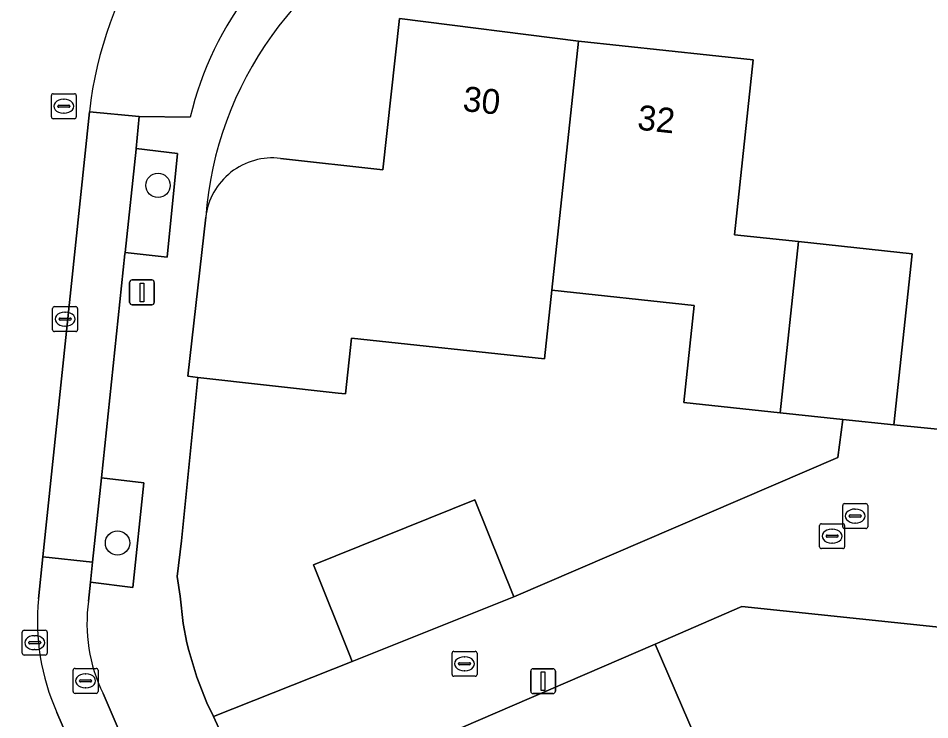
# Model space of a CAD drawing. Extents: x 162026 to 163502, y 387295 to 388169.
# Drawn here: x 162160.1 to 162196.7, y 387608.26 to 387636.4 of the extents above; entities that cross this region are included whole.
import ezdxf

# ---------------------------------------------------------------- set-up
doc = ezdxf.new("R2010")
doc.units = 0
for name, color, linetype in [('IMGEO_Boom', 7, 'Continuous'), ('IMGEO_Erf', 7, 'Continuous'), ('IMGEO_Groenvoorziening', 7, 'Continuous'), ('IMGEO_Kolk', 7, 'Continuous'), ('IMGEO_Lichtmast', 7, 'Continuous'), ('IMGEO_Muur', 7, 'Continuous'), ('IMGEO_Pand', 7, 'Continuous'), ('IMGEO_Pand_nummerreeks', 7, 'Continuous'), ('IMGEO_Parkeervlak_open', 7, 'Continuous'), ('IMGEO_Rijbaan_lokaal_open', 7, 'Continuous'), ('IMGEO_Rioolput', 7, 'Continuous'), ('IMGEO_Voetpad_open', 7, 'Continuous')]:
    doc.layers.add(name, color=color, linetype=linetype)

msp = doc.modelspace()

# ---------------------------------------------------------------- linework, layer by layer
at = {"layer": 'IMGEO_Boom'}
for centre in [(162165.714, 387629.695), (162164.088, 387615.347)]:
    msp.add_circle(centre, 0.489, dxfattribs=at)
at = {"layer": 'IMGEO_Erf'}
for points in [[(162170.633, 387630.78), (162174.739, 387630.319), (162175.41, 387636.395), (162182.592, 387635.485), (162189.61, 387634.735), (162188.861, 387627.717), (162191.424, 387627.443), (162195.989, 387626.955), (162195.255, 387620.087), (162214.989, 387618.142), (162216.469, 387631.445), (162212.187, 387631.922), (162208.185, 387632.367), (162208.641, 387636.467)], [(162207.439, 387607.538), (162207.795, 387610.848), (162189.153, 387612.794), (162185.674, 387611.291), (162189.987, 387601.306)]]:
    msp.add_lwpolyline(points, dxfattribs=at)
msp.add_lwpolyline([(162166.477, 387613.998), (162166.603, 387613.218), (162166.727, 387612.116), (162166.875, 387611.347), (162166.949, 387611.031), (162167.267, 387609.969), (162167.679, 387608.941), (162167.945, 387608.39), (162173.515, 387610.598), (162173.392, 387610.905), (162171.961, 387614.478), (162178.438, 387617.073), (162179.993, 387613.193), (162193.005, 387618.78), (162193.206, 387620.306), (162190.692, 387620.574), (162186.83, 387620.987), (162187.245, 387624.879), (162181.524, 387625.49), (162181.23, 387622.737), (162173.475, 387623.566), (162173.236, 387621.328), (162172.945, 387621.358), (162167.307, 387621.991), (162166.652, 387615.431)], close=True, dxfattribs=at)
for centre, radius, start, end in [((162181.916, 387627.348), 14.327, 112.9145, 175.7309), ((162170.31, 387628.1), 2.699, 83.1207, 173.3048)]:
    msp.add_arc(centre, radius, start, end, dxfattribs=at)
at = {"layer": 'IMGEO_Groenvoorziening'}
msp.add_lwpolyline([(162162.959, 387632.647), (162164.958, 387632.463), (162167.01, 387632.432)], dxfattribs=at)
for points in [[(162164.837, 387631.171), (162164.834, 387631.143), (162164.393, 387627.006), (162166.079, 387626.809), (162166.498, 387630.971)], [(162163.447, 387617.963), (162163.084, 387614.58), (162162.998, 387613.777), (162164.705, 387613.564), (162165.139, 387617.764)]]:
    msp.add_lwpolyline(points, close=True, dxfattribs=at)
for centre, radius, start, end in [((162177.827, 387631.046), 14.954, 117.9242, 173.855), ((162179.822, 387629.425), 13.16, 116.7377, 166.793)]:
    msp.add_arc(centre, radius, start, end, dxfattribs=at)
at = {"layer": 'IMGEO_Kolk'}
for p, q in [((162161.482, 387623.905), (162161.482, 387624.757)), ((162161.557, 387624.831), (162162.409, 387624.831)), ((162161.97, 387624.611), (162161.995, 387624.611)), ((162162.483, 387624.757), (162162.483, 387623.905)), ((162161.741, 387624.325), (162161.741, 387624.337)), ((162162.179, 387624.288), (162161.781, 387624.288)), ((162161.784, 387624.374), (162162.182, 387624.374)), ((162162.225, 387624.337), (162162.225, 387624.325)), ((162162.409, 387623.831), (162161.557, 387623.831)), ((162161.993, 387624.051), (162161.968, 387624.051)), ((162193.278, 387616.928), (162194.13, 387616.928)), ((162193.203, 387616.002), (162193.203, 387616.854)), ((162193.691, 387616.708), (162193.716, 387616.708)), ((162194.204, 387616.854), (162194.204, 387616.002)), ((162193.462, 387616.422), (162193.462, 387616.434)), ((162193.9, 387616.385), (162193.502, 387616.385)), ((162193.505, 387616.471), (162193.903, 387616.471)), ((162193.714, 387616.148), (162193.689, 387616.148)), ((162193.946, 387616.434), (162193.946, 387616.422)), ((162194.13, 387615.928), (162193.278, 387615.928)), ((162160.262, 387610.923), (162160.262, 387611.775)), ((162160.337, 387611.849), (162161.189, 387611.849)), ((162161.263, 387611.775), (162161.263, 387610.923)), ((162160.564, 387611.392), (162160.962, 387611.392)), ((162160.75, 387611.629), (162160.775, 387611.629)), ((162160.521, 387611.343), (162160.521, 387611.355)), ((162160.959, 387611.306), (162160.561, 387611.306)), ((162160.773, 387611.069), (162160.748, 387611.069)), ((162161.005, 387611.355), (162161.005, 387611.343)), ((162161.189, 387610.849), (162160.337, 387610.849)), ((162177.52, 387610.075), (162177.52, 387610.927)), ((162177.595, 387611.001), (162178.447, 387611.001)), ((162178.008, 387610.781), (162178.033, 387610.781)), ((162178.521, 387610.927), (162178.521, 387610.075)), ((162177.779, 387610.495), (162177.779, 387610.507)), ((162178.217, 387610.458), (162177.819, 387610.458)), ((162177.822, 387610.544), (162178.22, 387610.544)), ((162178.263, 387610.507), (162178.263, 387610.495)), ((162178.447, 387610.001), (162177.595, 387610.001)), ((162178.031, 387610.221), (162178.006, 387610.221))]:
    msp.add_line(p, q, dxfattribs=at)
for points in [[(162161.482, 387623.905), (162161.482, 387624.757)], [(162161.557, 387624.831), (162162.409, 387624.831)], [(162162.483, 387624.757), (162162.483, 387623.905)], [(162162.409, 387623.831), (162161.557, 387623.831)], [(162193.278, 387616.928), (162194.13, 387616.928)], [(162193.203, 387616.002), (162193.203, 387616.854)], [(162194.204, 387616.854), (162194.204, 387616.002)], [(162194.13, 387615.928), (162193.278, 387615.928)], [(162160.262, 387610.923), (162160.262, 387611.775)], [(162160.337, 387611.849), (162161.189, 387611.849)], [(162161.263, 387611.775), (162161.263, 387610.923)], [(162161.189, 387610.849), (162160.337, 387610.849)], [(162177.52, 387610.075), (162177.52, 387610.927)], [(162177.595, 387611.001), (162178.447, 387611.001)], [(162178.521, 387610.927), (162178.521, 387610.075)], [(162178.447, 387610.001), (162177.595, 387610.001)]]:
    msp.add_lwpolyline(points, dxfattribs=at)
for centre, radius, start, end in [((162161.559, 387624.755), 0.0765, 91.552, 178.448), ((162161.559, 387624.755), 0.0765, 91.552, 178.448), ((162162.407, 387624.755), 0.0765, 1.552, 88.448), ((162162.407, 387624.755), 0.0765, 1.552, 88.448), ((162161.781, 387624.334), 0.0403, 85.8775, 175.7526), ((162161.778, 387624.324), 0.0366, 178.938, 274.7102), ((162162.182, 387624.331), 0.043, 264.8664, 352.4533), ((162162.186, 387624.336), 0.0386, 1.7309, 96.639), ((162161.559, 387623.907), 0.0765, 181.552, 268.448), ((162161.559, 387623.907), 0.0765, 181.552, 268.448), ((162162.407, 387623.907), 0.0765, 271.552, 358.448), ((162162.407, 387623.907), 0.0765, 271.552, 358.448), ((162193.28, 387616.852), 0.0765, 91.552, 178.448), ((162193.28, 387616.852), 0.0765, 91.552, 178.448), ((162194.128, 387616.852), 0.0765, 1.552, 88.448), ((162194.128, 387616.852), 0.0765, 1.552, 88.448), ((162193.502, 387616.431), 0.0403, 85.8775, 175.7526), ((162193.499, 387616.421), 0.0366, 178.938, 274.7102), ((162193.903, 387616.428), 0.043, 264.8664, 352.4533), ((162193.907, 387616.433), 0.0386, 1.7309, 96.639), ((162193.28, 387616.004), 0.0765, 181.552, 268.448), ((162193.28, 387616.004), 0.0765, 181.552, 268.448), ((162194.128, 387616.004), 0.0765, 271.552, 358.448), ((162194.128, 387616.004), 0.0765, 271.552, 358.448), ((162160.339, 387611.773), 0.0765, 91.552, 178.448), ((162160.339, 387611.773), 0.0765, 91.552, 178.448), ((162161.187, 387611.773), 0.0765, 1.552, 88.448), ((162161.187, 387611.773), 0.0765, 1.552, 88.448), ((162160.561, 387611.352), 0.0403, 85.8775, 175.7526), ((162160.966, 387611.354), 0.0386, 1.7309, 96.639), ((162160.558, 387611.342), 0.0366, 178.938, 274.7102), ((162160.962, 387611.349), 0.043, 264.8664, 352.4533), ((162160.339, 387610.925), 0.0765, 181.552, 268.448), ((162160.339, 387610.925), 0.0765, 181.552, 268.448), ((162161.187, 387610.925), 0.0765, 271.552, 358.448), ((162161.187, 387610.925), 0.0765, 271.552, 358.448), ((162177.597, 387610.925), 0.0765, 91.552, 178.448), ((162177.597, 387610.925), 0.0765, 91.552, 178.448), ((162178.445, 387610.925), 0.0765, 1.552, 88.448), ((162178.445, 387610.925), 0.0765, 1.552, 88.448), ((162177.819, 387610.504), 0.0403, 85.8775, 175.7526), ((162177.816, 387610.494), 0.0366, 178.938, 274.7102), ((162178.22, 387610.501), 0.043, 264.8664, 352.4533), ((162178.224, 387610.506), 0.0386, 1.7309, 96.639), ((162177.597, 387610.077), 0.0765, 181.552, 268.448), ((162177.597, 387610.077), 0.0765, 181.552, 268.448), ((162178.445, 387610.077), 0.0765, 271.552, 358.448), ((162178.445, 387610.077), 0.0765, 271.552, 358.448)]:
    msp.add_arc(centre, radius, start, end, dxfattribs=at)
for centre, major_axis, ratio, start_param, end_param in [((162161.969, 387624.331), (-0.387, 0.002), 0.722429, 4.712389, 7.853982), ((162161.994, 387624.331), (-0.39, 0.002), 0.717154, 1.570796, 4.712389), ((162193.69, 387616.428), (-0.387, 0.002), 0.722429, 4.712389, 7.853982), ((162193.715, 387616.428), (-0.39, 0.002), 0.717154, 1.570796, 4.712389), ((162160.749, 387611.349), (-0.387, 0.002), 0.722429, 4.712389, 7.853982), ((162160.774, 387611.349), (-0.39, 0.002), 0.717154, 1.570796, 4.712389), ((162178.007, 387610.501), (-0.387, 0.002), 0.722429, 4.712389, 7.853982), ((162178.032, 387610.501), (-0.39, 0.002), 0.717154, 1.570796, 4.712389)]:
    msp.add_ellipse(centre, major_axis=major_axis, ratio=ratio, start_param=start_param, end_param=end_param, dxfattribs=at)
at = {"layer": 'IMGEO_Lichtmast'}
for p, q in [((162164.574, 387625.003), (162164.574, 387625.803)), ((162164.574, 387625.803), (162164.574, 387625.003)), ((162164.674, 387625.903), (162165.464, 387625.903)), ((162165.464, 387625.903), (162164.674, 387625.903)), ((162165.564, 387625.803), (162165.564, 387625.003)), ((162165.564, 387625.003), (162165.564, 387625.803)), ((162165.464, 387624.903), (162164.674, 387624.903)), ((162164.674, 387624.903), (162165.464, 387624.903)), ((162180.775, 387610.303), (162181.565, 387610.303)), ((162181.565, 387610.303), (162180.775, 387610.303)), ((162180.675, 387609.403), (162180.675, 387610.203)), ((162180.675, 387610.203), (162180.675, 387609.403)), ((162181.665, 387610.203), (162181.665, 387609.403)), ((162181.665, 387609.403), (162181.665, 387610.203)), ((162181.565, 387609.303), (162180.775, 387609.303)), ((162180.775, 387609.303), (162181.565, 387609.303))]:
    msp.add_line(p, q, dxfattribs=at)
for points in [[(162164.994, 387625.778), (162165.144, 387625.778), (162165.144, 387625.028), (162164.994, 387625.028), (162164.994, 387625.778)], [(162181.095, 387610.178), (162181.245, 387610.178), (162181.245, 387609.428), (162181.095, 387609.428), (162181.095, 387610.178)]]:
    msp.add_lwpolyline(points, dxfattribs=at)
for centre, start, end in [((162164.674, 387625.803), 90, 180), ((162164.674, 387625.803), 90, 180), ((162165.464, 387625.803), 0, 90), ((162165.464, 387625.803), 360, 90), ((162164.674, 387625.003), 180, 270), ((162164.674, 387625.003), 180, 270), ((162165.464, 387625.003), 270, 0), ((162165.464, 387625.003), 270, 0), ((162180.775, 387610.203), 90, 180), ((162180.775, 387610.203), 90, 180), ((162181.565, 387610.203), 0, 90), ((162181.565, 387610.203), 360, 90), ((162180.775, 387609.403), 180, 270), ((162180.775, 387609.403), 180, 270), ((162181.565, 387609.403), 270, 0), ((162181.565, 387609.403), 270, 0)]:
    msp.add_arc(centre, 0.1, start, end, dxfattribs=at)
at = {"layer": 'IMGEO_Muur'}
msp.add_lwpolyline([(162185.674, 387611.291), (162189.153, 387612.794), (162207.795, 387610.848)], dxfattribs=at)
at = {"layer": 'IMGEO_Pand'}
msp.add_lwpolyline([(162167.629, 387628.415), (162166.913, 387622.036), (162167.307, 387621.991), (162172.945, 387621.358), (162173.236, 387621.328), (162173.475, 387623.566), (162181.23, 387622.737), (162181.524, 387625.49), (162182.592, 387635.485), (162175.41, 387636.395), (162174.739, 387630.319), (162170.633, 387630.78)], dxfattribs=at)
for points in [[(162181.524, 387625.49), (162187.245, 387624.879), (162186.83, 387620.987), (162190.692, 387620.574), (162191.424, 387627.443), (162188.861, 387627.717), (162189.61, 387634.735), (162182.592, 387635.485)], [(162195.255, 387620.087), (162195.989, 387626.955), (162191.424, 387627.443), (162190.692, 387620.574), (162193.206, 387620.306)], [(162179.993, 387613.193), (162178.438, 387617.073), (162171.961, 387614.478), (162173.392, 387610.905), (162173.515, 387610.598)], [(162177.889, 387607.929), (162179.598, 387603.972), (162176.945, 387602.826), (162179.548, 387596.801), (162188.001, 387600.448), (162189.987, 387601.306), (162185.674, 387611.291)]]:
    msp.add_lwpolyline(points, close=True, dxfattribs=at)
msp.add_arc((162170.31, 387628.1), 2.699, 83.1207, 173.3048, dxfattribs=at)
at = {"layer": 'IMGEO_Parkeervlak_open'}
msp.add_lwpolyline([(162164.393, 387627.006), (162164.834, 387631.143), (162164.837, 387631.171), (162164.958, 387632.463), (162162.959, 387632.647), (162161.096, 387614.794), (162163.084, 387614.58), (162163.447, 387617.963), (162164.387, 387626.952)], close=True, dxfattribs=at)
at = {"layer": 'IMGEO_Rijbaan_lokaal_open'}
for points in [[(162221.722, 387608.122), (162222.072, 387611.301), (162222.422, 387614.48), (162222.771, 387617.66), (162223.121, 387620.839), (162223.47, 387624.018), (162223.82, 387627.198), (162224.169, 387630.377), (162224.519, 387633.556), (162224.692, 387635.082), (162216.98, 387636.035), (162216.469, 387631.445), (162214.989, 387618.142), (162195.255, 387620.087), (162193.206, 387620.306), (162193.005, 387618.78), (162179.993, 387613.193), (162173.515, 387610.598), (162167.945, 387608.39), (162169.617, 387604.73)], [(162160.92, 387613.101), (162161.096, 387614.794), (162162.959, 387632.647)], [(162162.998, 387613.777), (162163.084, 387614.58), (162161.096, 387614.794), (162160.92, 387613.101)], [(162162.925, 387613.018), (162162.998, 387613.777)], [(162177.889, 387607.929), (162185.674, 387611.291), (162189.153, 387612.794), (162207.795, 387610.848), (162213.89, 387610.18), (162213.518, 387606.885)], [(162161.658, 387608.545), (162165.168, 387600.429), (162167.011, 387601.185), (162163.509, 387609.313)], [(162157.496, 387608.095), (162161.151, 387599.629), (162163.025, 387595.286), (162167.139, 387585.739), (162171.986, 387574.558), (162173.611, 387570.804), (162177.044, 387562.862), (162180.74, 387564.422), (162165.168, 387600.429), (162161.658, 387608.545)]]:
    msp.add_lwpolyline(points, dxfattribs=at)
for centre, radius, start, end in [((162177.827, 387631.046), 14.954, 117.9242, 173.855), ((162169.672, 387612.181), 8.8, 173.9988, 204.4034), ((162169.672, 387612.181), 8.8, 173.9988, 204.4034), ((162169.229, 387612.113), 6.369, 171.8316, 206.0834)]:
    msp.add_arc(centre, radius, start, end, dxfattribs=at)
at = {"layer": 'IMGEO_Rioolput'}
for p, q in [((162161.506, 387633.371), (162162.358, 387633.371)), ((162161.431, 387632.445), (162161.431, 387633.297)), ((162161.919, 387633.151), (162161.944, 387633.151)), ((162162.432, 387633.297), (162162.432, 387632.445)), ((162161.69, 387632.865), (162161.69, 387632.877)), ((162162.128, 387632.828), (162161.73, 387632.828)), ((162161.733, 387632.914), (162162.131, 387632.914)), ((162162.174, 387632.877), (162162.174, 387632.865)), ((162162.358, 387632.371), (162161.506, 387632.371)), ((162161.942, 387632.591), (162161.917, 387632.591)), ((162192.276, 387615.196), (162192.276, 387616.048)), ((162192.351, 387616.122), (162193.203, 387616.122)), ((162192.764, 387615.902), (162192.789, 387615.902)), ((162193.277, 387616.048), (162193.277, 387615.196)), ((162192.535, 387615.616), (162192.535, 387615.628)), ((162192.973, 387615.579), (162192.575, 387615.579)), ((162192.578, 387615.665), (162192.976, 387615.665)), ((162193.019, 387615.628), (162193.019, 387615.616)), ((162193.203, 387615.122), (162192.351, 387615.122)), ((162192.787, 387615.342), (162192.762, 387615.342)), ((162162.382, 387610.316), (162163.234, 387610.316)), ((162162.307, 387609.39), (162162.307, 387610.242)), ((162162.795, 387610.096), (162162.82, 387610.096)), ((162163.308, 387610.242), (162163.308, 387609.39)), ((162162.566, 387609.81), (162162.566, 387609.822)), ((162163.004, 387609.773), (162162.606, 387609.773)), ((162162.609, 387609.859), (162163.007, 387609.859)), ((162163.05, 387609.822), (162163.05, 387609.81)), ((162163.234, 387609.316), (162162.382, 387609.316)), ((162162.818, 387609.536), (162162.793, 387609.536))]:
    msp.add_line(p, q, dxfattribs=at)
for points in [[(162161.506, 387633.371), (162162.358, 387633.371)], [(162161.431, 387632.445), (162161.431, 387633.297)], [(162162.432, 387633.297), (162162.432, 387632.445)], [(162162.358, 387632.371), (162161.506, 387632.371)], [(162192.276, 387615.196), (162192.276, 387616.048)], [(162192.351, 387616.122), (162193.203, 387616.122)], [(162193.277, 387616.048), (162193.277, 387615.196)], [(162193.203, 387615.122), (162192.351, 387615.122)], [(162162.382, 387610.316), (162163.234, 387610.316)], [(162162.307, 387609.39), (162162.307, 387610.242)], [(162163.308, 387610.242), (162163.308, 387609.39)], [(162163.234, 387609.316), (162162.382, 387609.316)]]:
    msp.add_lwpolyline(points, dxfattribs=at)
for centre, radius, start, end in [((162161.508, 387633.295), 0.0765, 91.552, 178.448), ((162161.508, 387633.295), 0.0765, 91.552, 178.448), ((162162.356, 387633.295), 0.0765, 1.552, 88.448), ((162162.356, 387633.295), 0.0765, 1.552, 88.448), ((162161.73, 387632.874), 0.0403, 85.8775, 175.7526), ((162161.727, 387632.864), 0.0366, 178.938, 274.7102), ((162162.131, 387632.871), 0.043, 264.8664, 352.4533), ((162162.135, 387632.876), 0.0386, 1.7309, 96.639), ((162161.508, 387632.447), 0.0765, 181.552, 268.448), ((162161.508, 387632.447), 0.0765, 181.552, 268.448), ((162162.356, 387632.447), 0.0765, 271.552, 358.448), ((162162.356, 387632.447), 0.0765, 271.552, 358.448), ((162192.353, 387616.046), 0.0765, 91.552, 178.448), ((162192.353, 387616.046), 0.0765, 91.552, 178.448), ((162193.201, 387616.046), 0.0765, 1.552, 88.448), ((162193.201, 387616.046), 0.0765, 1.552, 88.448), ((162192.575, 387615.625), 0.0403, 85.8775, 175.7526), ((162192.572, 387615.615), 0.0366, 178.938, 274.7102), ((162192.976, 387615.622), 0.043, 264.8664, 352.4533), ((162192.98, 387615.627), 0.0386, 1.7309, 96.639), ((162192.353, 387615.198), 0.0765, 181.552, 268.448), ((162192.353, 387615.198), 0.0765, 181.552, 268.448), ((162193.201, 387615.198), 0.0765, 271.552, 358.448), ((162193.201, 387615.198), 0.0765, 271.552, 358.448), ((162162.384, 387610.24), 0.0765, 91.552, 178.448), ((162162.384, 387610.24), 0.0765, 91.552, 178.448), ((162163.232, 387610.24), 0.0765, 1.552, 88.448), ((162163.232, 387610.24), 0.0765, 1.552, 88.448), ((162162.606, 387609.819), 0.0403, 85.8775, 175.7526), ((162162.603, 387609.809), 0.0366, 178.938, 274.7102), ((162163.007, 387609.816), 0.043, 264.8664, 352.4533), ((162163.011, 387609.821), 0.0386, 1.7309, 96.639), ((162162.384, 387609.392), 0.0765, 181.552, 268.448), ((162162.384, 387609.392), 0.0765, 181.552, 268.448), ((162163.232, 387609.392), 0.0765, 271.552, 358.448), ((162163.232, 387609.392), 0.0765, 271.552, 358.448)]:
    msp.add_arc(centre, radius, start, end, dxfattribs=at)
for centre, major_axis, ratio, start_param, end_param in [((162161.918, 387632.871), (-0.387, 0.002), 0.722429, 4.712389, 7.853982), ((162161.943, 387632.871), (-0.39, 0.002), 0.717154, 1.570796, 4.712389), ((162192.763, 387615.622), (-0.387, 0.002), 0.722429, 4.712389, 7.853982), ((162192.788, 387615.622), (-0.39, 0.002), 0.717154, 1.570796, 4.712389), ((162162.794, 387609.816), (-0.387, 0.002), 0.722429, 4.712389, 7.853982), ((162162.819, 387609.816), (-0.39, 0.002), 0.717154, 1.570796, 4.712389)]:
    msp.add_ellipse(centre, major_axis=major_axis, ratio=ratio, start_param=start_param, end_param=end_param, dxfattribs=at)
at = {"layer": 'IMGEO_Voetpad_open'}
for points in [[(162167.01, 387632.432), (162164.958, 387632.463), (162164.837, 387631.171), (162166.498, 387630.971), (162166.079, 387626.809), (162164.393, 387627.006), (162164.387, 387626.952), (162163.447, 387617.963), (162165.139, 387617.764), (162164.705, 387613.564), (162162.998, 387613.777), (162162.925, 387613.018)], [(162206.97, 387518.594), (162169.617, 387604.73), (162167.945, 387608.39), (162167.679, 387608.941), (162167.267, 387609.969), (162166.949, 387611.031), (162166.875, 387611.347), (162166.727, 387612.116), (162166.603, 387613.218), (162166.477, 387613.998), (162166.652, 387615.431), (162167.307, 387621.991), (162166.913, 387622.036), (162167.629, 387628.415)], [(162163.509, 387609.313), (162167.011, 387601.185), (162167.091, 387600.998), (162169.112, 387601.843), (162170.641, 387598.257), (162168.662, 387597.412), (162175.938, 387580.549), (162177.764, 387581.326), (162179.793, 387576.634), (162177.973, 387575.852), (162180.971, 387568.927), (162182.789, 387569.707), (162184.692, 387565.294), (162182.887, 387564.514), (162188.504, 387551.502)]]:
    msp.add_lwpolyline(points, dxfattribs=at)
for centre, radius, start, end in [((162179.822, 387629.425), 13.16, 116.7377, 166.793), ((162181.916, 387627.348), 14.327, 112.9145, 175.7309), ((162169.229, 387612.113), 6.369, 171.8316, 206.0834)]:
    msp.add_arc(centre, radius, start, end, dxfattribs=at)

# ---------------------------------------------------------------- texts
at = {"layer": 'IMGEO_Pand_nummerreeks'}
for s, p in [('30', (162177.917, 387632.685)), ('32', (162184.928, 387631.936))]:
    msp.add_text(s, height=1, rotation=353.9032, dxfattribs=at).set_placement(p)

doc.saveas('drawing.dxf')
